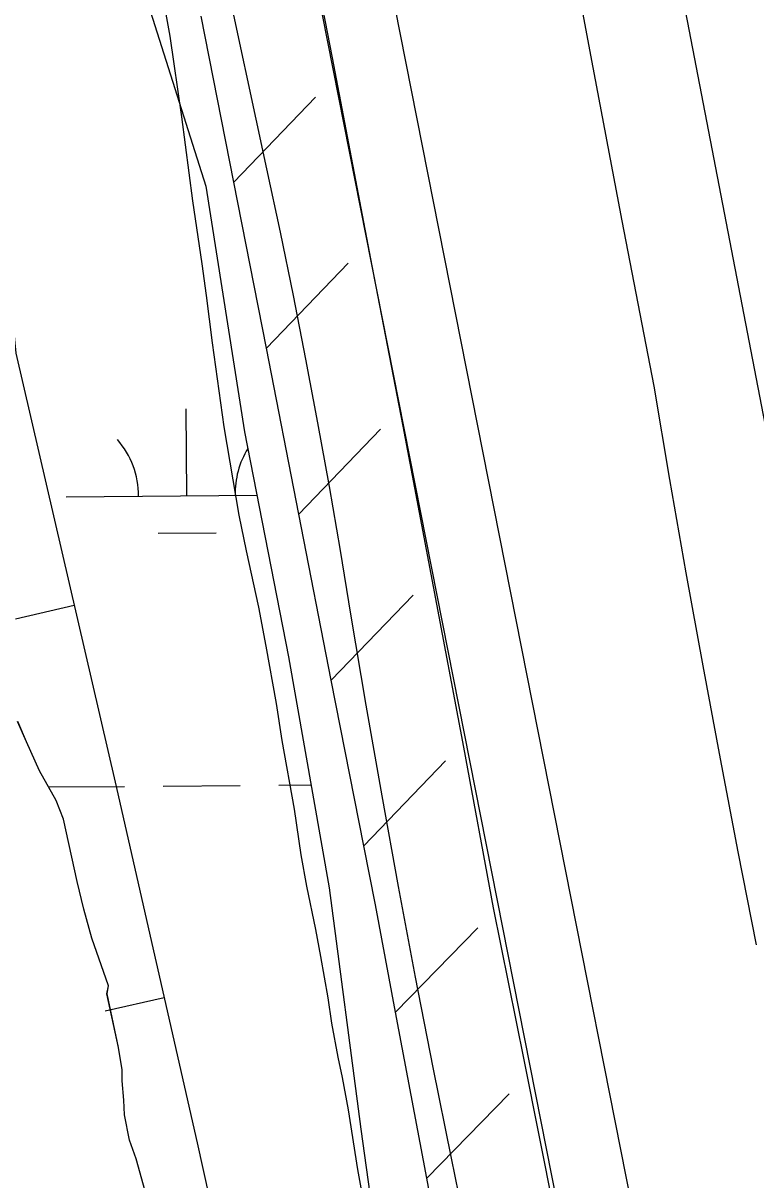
# Model space of a CAD drawing. Extents: x 3567028 to 3605064, y 510945 to 536587.
# Drawn here: x 3579339.4 to 3579642.8, y 532520.1 to 532999 of the extents above; entities that cross this region are included whole.
import ezdxf

# ---------------------------------------------------------------- set-up
doc = ezdxf.new("R2010")
doc.units = 0
for name, color, linetype in [('V-BORW-LINE', 7, 'Continuous'), ('V-FLOD-BASE', 7, 'Continuous'), ('V-LEVE-TOET', 7, 'Continuous'), ('V-ROAD-CNTR', 7, 'Continuous'), ('V-RRAP-FSHR', 7, 'Continuous'), ('V-SITE-VEGE', 7, 'Continuous'), ('V-SURV-LINE', 7, 'Continuous'), ('V-WETL-SWMP', 7, 'Continuous')]:
    doc.layers.add(name, color=color, linetype=linetype)

msp = doc.modelspace()

# ---------------------------------------------------------------- linework, layer by layer
at = {"layer": 'V-BORW-LINE'}
for p, q in [((3579360.59, 532757.87), (3579336.23, 532752.25)), ((3579397.77, 532595.47), (3579373.4, 532589.93))]:
    msp.add_line(p, q, dxfattribs=at)
msp.add_lwpolyline([(3579281.59, 531918.4), (3579230.4, 532113.84), (3579196.16, 532210.88), (3579118.57, 532378.44), (3579099.62, 532473), (3579069.02, 532663.98), (3579046.84, 532836.27), (3579024.76, 533000.05), (3579051.86, 533095.42), (3579116.75, 533143.98), (3579194.43, 533177.71), (3579272.64, 533189.74), (3579307.83, 533165.19), (3579315.9, 533099.84), (3579324.55, 532982.28), (3579336.46, 532862.4), (3579377.47, 532684.74), (3579411.42, 532535.47), (3579446.04, 532379.17), (3579476.93, 532214.6), (3579521.61, 532023.49)], dxfattribs=at)
at = {"layer": 'V-FLOD-BASE'}
for points in [[(3579339.73, 533772.91), (3579351.72, 533668.03), (3579355.37, 533631.77), (3579359.28, 533595.54), (3579363.45, 533559.34), (3579367.87, 533523.16), (3579372.56, 533487.02), (3579377.49, 533450.92), (3579382.69, 533414.85), (3579390.67, 533371.69), (3579398.86, 533328.57), (3579407.26, 533285.49), (3579415.87, 533242.46), (3579424.69, 533199.46), (3579433.72, 533156.52), (3579450.65, 533070.58), (3579467.33, 532984.6), (3579483.76, 532898.57), (3579496.6, 532832.16), (3579509.25, 532765.7), (3579521.72, 532699.22), (3579534, 532632.7)], [(3579534, 532632.7), (3579546.76, 532569.77), (3579559.28, 532506.8), (3579571.58, 532443.78), (3579583.64, 532380.72), (3579632.69, 532119.6), (3579646.27, 532054.08), (3579659.67, 531988.52), (3579672.88, 531922.93), (3579685.91, 531857.3), (3579703.77, 531766.61), (3579721.32, 531675.87), (3579738.54, 531585.06), (3579799.54, 531276.29), (3579805.24, 531243.32), (3579811.17, 531210.39)]]:
    msp.add_lwpolyline(points, dxfattribs=at)
at = {"layer": 'V-LEVE-TOET'}
for points in [[(3579457.77, 533678.94), (3579460.08, 533651.84), (3579462.6, 533624.76), (3579465.32, 533597.7), (3579468.24, 533570.67), (3579471.36, 533543.65), (3579474.68, 533516.66), (3579478.21, 533489.69), (3579481.94, 533462.75), (3579485.87, 533435.85), (3579490, 533408.97), (3579494.33, 533382.12), (3579548.93, 533123.04), (3579561.51, 533054.39), (3579574.31, 532985.77), (3579587.33, 532917.2), (3579600.56, 532848.67), (3579607.09, 532810.03), (3579613.83, 532771.44), (3579620.8, 532732.88), (3579627.97, 532694.36), (3579635.37, 532655.89), (3579642.98, 532617.45)], [(3579422.12, 533023.06), (3579440.25, 532938.68), (3579445.83, 532912.45), (3579451.2, 532886.18), (3579456.37, 532859.87), (3579461.32, 532833.51), (3579466.07, 532807.13), (3579470.62, 532780.7), (3579474.95, 532754.24), (3579481.33, 532716.62), (3579487.93, 532679.05), (3579494.75, 532641.51), (3579501.81, 532604.02), (3579509.08, 532566.57), (3579516.58, 532529.16), (3579524.3, 532491.8)]]:
    msp.add_lwpolyline(points, dxfattribs=at)
at = {"layer": 'V-ROAD-CNTR'}
msp.add_lwpolyline([(3579390.65, 534604.66), (3579425.56, 534323.24), (3579477.87, 533896.01), (3579511.43, 533571.55), (3579529.37, 533437.36), (3579582.91, 533163.31), (3579675.12, 532684.88), (3579763.94, 532246.9), (3579878.2, 531633.74), (3579981.35, 531069.45), (3580080.12, 530529.18), (3580133.94, 530319.52), (3580158.03, 530251.51), (3580186.63, 530191.2), (3580216.73, 530137.73), (3580241.45, 530098.9), (3580287.81, 530038.39), (3580340.13, 529982.94), (3580407.94, 529925.42), (3580481.56, 529877.37), (3580659.59, 529797.7), (3580904.36, 529690.39), (3581088.32, 529614.1)], dxfattribs=at)
at = {"layer": 'V-RRAP-FSHR'}
for p, q in [((3579426.66, 532933.13), (3579460.53, 532968.31)), ((3579440.12, 532864.44), (3579473.99, 532899.61)), ((3579453.57, 532795.75), (3579487.44, 532830.92)), ((3579467.03, 532727.05), (3579500.9, 532762.23)), ((3579480.49, 532658.36), (3579514.35, 532693.53)), ((3579493.6, 532589.6), (3579527.74, 532624.51)), ((3579506.53, 532520.81), (3579540.67, 532555.72))]:
    msp.add_line(p, q, dxfattribs=at)
for points in [[(3579426.66, 532933.13), (3579413.2, 533001.83)], [(3579440.12, 532864.44), (3579426.66, 532933.13)], [(3579453.57, 532795.75), (3579440.12, 532864.44)], [(3579467.03, 532727.05), (3579453.57, 532795.75)], [(3579480.49, 532658.36), (3579467.03, 532727.05)], [(3579493.6, 532589.6), (3579485.25, 532634.04), (3579480.49, 532658.36)], [(3579506.53, 532520.81), (3579493.6, 532589.6)], [(3579519.46, 532452.01), (3579506.53, 532520.81)]]:
    msp.add_lwpolyline(points, dxfattribs=at)
at = {"layer": 'V-SITE-VEGE'}
for points in [[(3579394.73, 533023.24), (3579400.15, 532993.55), (3579404.98, 532960.26), (3579409.51, 532925.46), (3579413.42, 532899.37), (3579415.23, 532886.17), (3579417.65, 532866.67), (3579422.47, 532831.88), (3579428.8, 532795.29), (3579431.81, 532780.59), (3579436.93, 532757.2), (3579439.94, 532741), (3579444.16, 532717.31), (3579446.57, 532702.01), (3579451.69, 532673.51), (3579454.4, 532654.62), (3579456.81, 532641.72), (3579460.43, 532623.72), (3579462.53, 532612.62), (3579465.55, 532595.53), (3579467.05, 532585.03), (3579469.77, 532570.93), (3579471.57, 532562.54), (3579473.98, 532549.04), (3579477.9, 532524.44), (3579482.42, 532499.25)], [(3579391.32, 532510.46), (3579386.2, 532528.76), (3579383.5, 532536.55), (3579381.39, 532547.05), (3579381.08, 532553.05), (3579380.48, 532561.15), (3579380.48, 532565.65), (3579378.97, 532574.95), (3579374.15, 532597.14), (3579374.75, 532600.44), (3579367.84, 532620.24), (3579364.53, 532632.23), (3579361.82, 532643.63), (3579356.1, 532669.42), (3579353.09, 532677.22), (3579346.19, 532689.51), (3579340.78, 532701.51), (3579337.17, 532709.91)]]:
    msp.add_lwpolyline(points, dxfattribs=at)
at = {"layer": 'V-SURV-LINE'}
for points in [[(3579415.81, 533398.13), (3579737.2, 531771.42)], [(3579707.77, 531765.59), (3579386.38, 533392.3)]]:
    msp.add_lwpolyline(points, dxfattribs=at)
at = {"layer": 'V-WETL-SWMP'}
for p, q in [((3579391.15, 533006.73), (3579415.05, 532931.53)), ((3579415.05, 532931.53), (3579431.11, 532829.86)), ((3579407.18, 532803.32), (3579406.88, 532839.32)), ((3579431.11, 532829.86), (3579449.27, 532736.71)), ((3579357.18, 532802.9), (3579436.24, 532803.57)), ((3579395.31, 532787.79), (3579419.31, 532787.99)), ((3579449.27, 532736.71), (3579466.11, 532641.07)), ((3579340.76, 532701.5), (3579337.15, 532709.9)), ((3579346.16, 532689.51), (3579340.76, 532701.5)), ((3579353.07, 532677.22), (3579346.16, 532689.51)), ((3579349.96, 532682.76), (3579381.35, 532683.03)), ((3579397.35, 532683.16), (3579429.35, 532683.43)), ((3579445.35, 532683.57), (3579458.61, 532683.68)), ((3579356.08, 532669.42), (3579353.07, 532677.22)), ((3579361.8, 532643.62), (3579356.08, 532669.42)), ((3579364.51, 532632.23), (3579361.8, 532643.62)), ((3579466.11, 532641.07), (3579479.29, 532541.1)), ((3579367.82, 532620.23), (3579364.51, 532632.23)), ((3579374.73, 532600.44), (3579367.82, 532620.23)), ((3579374.13, 532597.14), (3579374.73, 532600.44)), ((3579378.95, 532574.94), (3579374.13, 532597.14)), ((3579380.45, 532565.64), (3579378.95, 532574.94)), ((3579380.46, 532561.14), (3579380.45, 532565.64)), ((3579381.06, 532553.04), (3579380.46, 532561.14)), ((3579381.37, 532547.05), (3579381.06, 532553.04)), ((3579383.48, 532536.55), (3579381.37, 532547.05)), ((3579479.29, 532541.1), (3579490.75, 532458.03)), ((3579386.18, 532528.75), (3579383.48, 532536.55)), ((3579391.3, 532510.46), (3579386.18, 532528.75))]:
    msp.add_line(p, q, dxfattribs=at)
for centre, start, end in [((3579351.94, 532803.33), 359.7115, 41.2552), ((3579462.42, 532804.26), 148.1533, 181.2552)]:
    msp.add_arc(centre, 35.25, start, end, dxfattribs=at)

doc.saveas('drawing.dxf')
